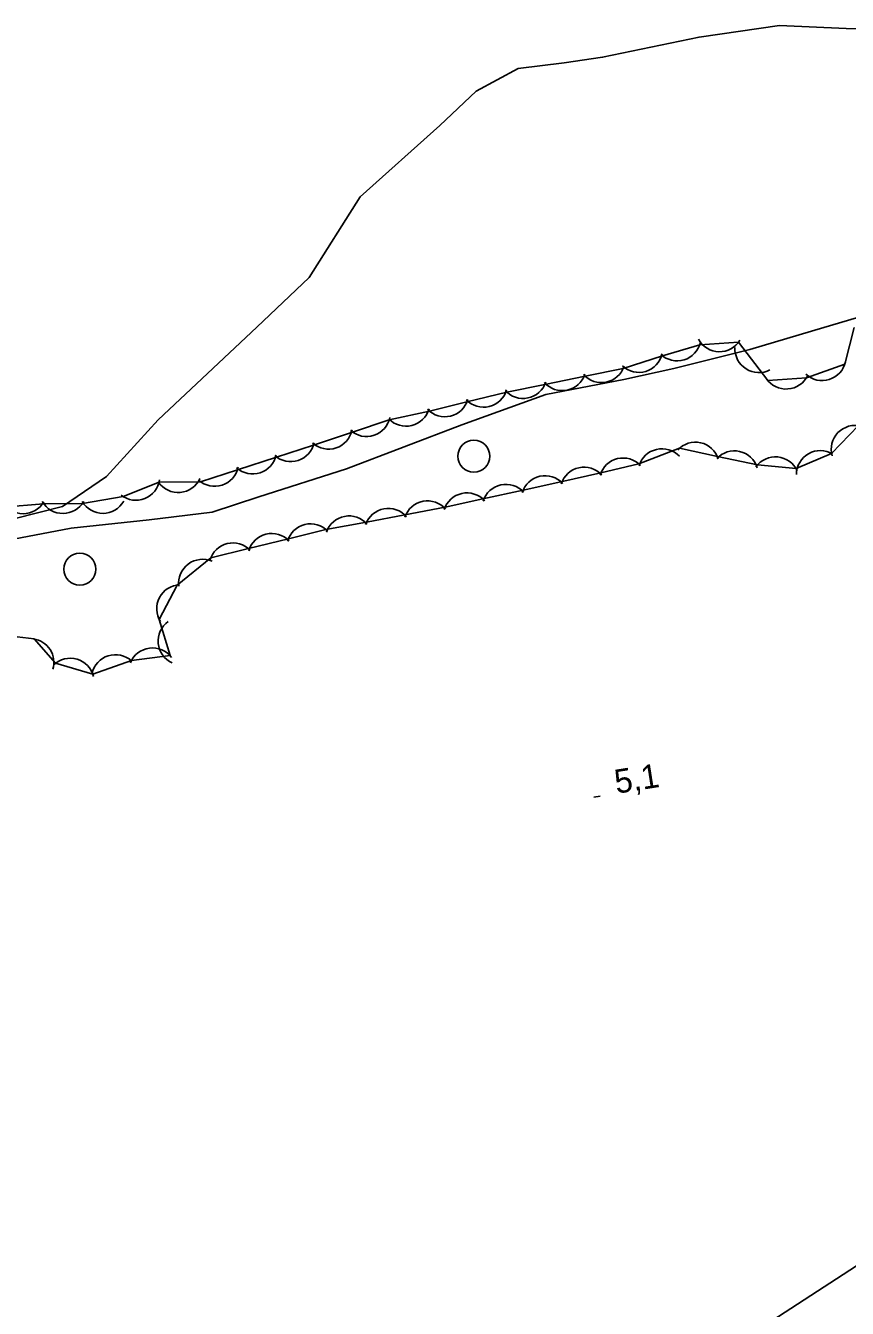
# Model space of a CAD drawing. Extents: x 643342 to 646936, y 5873857 to 5876103.
# Drawn here: x 645872.9 to 645975.7, y 5874482.7 to 5874643.3 of the extents above; entities that cross this region are included whole.
import ezdxf

# ---------------------------------------------------------------- set-up
doc = ezdxf.new("R2010")
doc.units = 0
for name, color, linetype in [('Niveau 2', 7, 'Continuous'), ('Niveau 22', 7, 'Continuous'), ('Niveau 3', 7, 'Continuous'), ('Niveau 36', 7, 'Continuous'), ('Niveau 44', 7, 'Continuous')]:
    doc.layers.add(name, color=color, linetype=linetype)

msp = doc.modelspace()

# ---------------------------------------------------------------- linework, layer by layer
at = {"layer": 'Niveau 2'}
for points in [[(645871.56, 5874581.59), (645877.48, 5874583.08), (645883, 5874586.83), (645889.43, 5874593.92), (645901.79, 5874605.55), (645908.34, 5874611.77), (645914.72, 5874621.85), (645924.7, 5874630.77), (645929.23, 5874635.09), (645934.51, 5874637.93), (645940.25, 5874638.64), (645945.06, 5874639.33), (645957.15, 5874641.85), (645967.22, 5874643.28), (645975.55, 5874642.94), (645986.22, 5874642.65), (645995.97, 5874640.55), (646000.53, 5874639.82), (646005.2, 5874639.1), (646009.09, 5874639.44)], [(646016.49, 5874611.52), (646013.92, 5874605.35), (646012.9, 5874594.13), (646011.4, 5874581.58), (646012.17, 5874562.39), (646016.99, 5874548.3), (646021.38, 5874533.82), (646019.64, 5874522.89), (646013.31, 5874516.79), (645996.93, 5874507.37), (645985.77, 5874493.86), (645965.44, 5874480.61), (645951.6, 5874475.95), (645935.64, 5874472.89), (645924.21, 5874472.05), (645910.99, 5874468.37), (645900.51, 5874464.07), (645889.73, 5874457.63), (645873.77, 5874454.33), (645865.8, 5874452.39)]]:
    msp.add_lwpolyline(points, dxfattribs=at)
at = {"layer": 'Niveau 22'}
msp.add_lwpolyline([(645870.46, 5874578.84), (645878.55, 5874580.37), (645888.31, 5874581.43), (645896.21, 5874582.36), (645902.03, 5874584.3), (645913.01, 5874587.8), (645927.47, 5874593.3), (645937.95, 5874597.11), (645947.75, 5874599), (645953.97, 5874600.38), (645963.51, 5874602.72), (645972.77, 5874605.5), (645984.33, 5874608.92), (645989.35, 5874610.69), (645994.29, 5874613.39), (645996.99, 5874614.76), (646000.56, 5874615.48), (646007.43, 5874617.5), (646011.73, 5874619.34), (646014.36, 5874621.22)], dxfattribs=at)
at = {"layer": 'Niveau 3'}
msp.add_line((645943.96, 5874546.72), (645944.75, 5874546.85), dxfattribs=at)
at = {"layer": 'Niveau 36'}
for centre in [(645928.95, 5874589.38), (645879.64, 5874575.24)]:
    msp.add_circle(centre, 2, dxfattribs=at)
at = {"layer": 'Niveau 44'}
for points in [[(645870.04, 5874583.02), (645875.11, 5874583.43), (645879.97, 5874583.46), (645885.05, 5874584.33), (645889.56, 5874586.12), (645894.76, 5874586.19), (645899.38, 5874587.69), (645904.27, 5874589.28), (645908.89, 5874590.78), (645913.77, 5874592.41), (645918.38, 5874593.94), (645923.39, 5874595.04), (645928.1, 5874596.2), (645933.1, 5874597.39), (645937.85, 5874598.36), (645942.9, 5874599.39), (645947.65, 5874600.36), (645952.58, 5874601.93), (645957.23, 5874603.33), (645962.09, 5874603.64), (645965.75, 5874598.86), (645970.59, 5874599.21), (645975.39, 5874600.9), (645976.54, 5874605.49)], [(645977.11, 5874593.21), (645973.72, 5874589.73), (645969.28, 5874587.83), (645964.45, 5874588.29), (645959.45, 5874589.33), (645954.71, 5874590.39), (645949.59, 5874588.44), (645944.87, 5874587.31), (645939.86, 5874586.18), (645935.12, 5874585.14), (645930.09, 5874584.03), (645925.35, 5874582.99), (645920.3, 5874582.04), (645915.53, 5874581.13), (645910.45, 5874580.21), (645905.74, 5874579.05), (645900.74, 5874577.82), (645896.03, 5874576.66), (645891.83, 5874573.26), (645889.58, 5874568.96), (645890.93, 5874564.45)], [(645890.93, 5874564.45), (645886.12, 5874563.81), (645881.28, 5874562.11), (645876.61, 5874563.47), (645873.93, 5874566.51), (645867.5, 5874567.28)]]:
    msp.add_lwpolyline(points, dxfattribs=at)
for centre, start, end in [((645954.4, 5874604.32), 226.7871, 346.7651), ((645954.4, 5874604.32), 226.7871, 346.7651), ((645954.4, 5874604.32), 226.7871, 346.7651), ((645959.7, 5874605.46), 208.7182, 328.6961), ((645959.7, 5874605.46), 208.7182, 328.6961), ((645959.7, 5874605.46), 208.7182, 328.6961), ((645964.63, 5874602.85), 177.6188, 297.5968), ((645964.63, 5874602.85), 177.6188, 297.5968), ((645964.63, 5874602.85), 177.6188, 297.5968), ((645949.61, 5874602.87), 226.7871, 346.7651), ((645949.61, 5874602.87), 226.7871, 346.7651), ((645949.61, 5874602.87), 226.7871, 346.7651), ((645972.54, 5874601.85), 227.556, 347.534), ((645972.54, 5874601.85), 227.556, 347.534), ((645972.54, 5874601.85), 227.556, 347.534), ((645940.02, 5874600.6), 221.5372, 341.5152), ((645940.02, 5874600.6), 221.5372, 341.5152), ((645940.02, 5874600.6), 221.5372, 341.5152), ((645944.92, 5874601.6), 221.5372, 341.5152), ((645944.92, 5874601.6), 221.5372, 341.5152), ((645944.92, 5874601.6), 221.5372, 341.5152), ((645968.04, 5874600.79), 214.1697, 334.1476), ((645968.04, 5874600.79), 214.1697, 334.1476), ((645968.04, 5874600.79), 214.1697, 334.1476), ((645935.12, 5874599.61), 221.5372, 341.5152), ((645935.12, 5874599.61), 221.5372, 341.5152), ((645935.12, 5874599.61), 221.5372, 341.5152), ((645925.33, 5874597.33), 223.7896, 343.7676), ((645925.33, 5874597.33), 223.7896, 343.7676), ((645925.33, 5874597.33), 223.7896, 343.7676), ((645930.18, 5874598.52), 223.7896, 343.7676), ((645930.18, 5874598.52), 223.7896, 343.7676), ((645930.18, 5874598.52), 223.7896, 343.7676), ((645920.47, 5874596.14), 223.7896, 343.7676), ((645920.47, 5874596.14), 223.7896, 343.7676), ((645920.47, 5874596.14), 223.7896, 343.7676), ((645915.52, 5874594.85), 228.4023, 348.3803), ((645915.52, 5874594.85), 228.4023, 348.3803), ((645915.52, 5874594.85), 228.4023, 348.3803), ((645976.68, 5874590.24), 75.7528, 195.7307), ((645976.68, 5874590.24), 75.7528, 195.7307), ((645976.68, 5874590.24), 75.7528, 195.7307), ((645910.77, 5874593.27), 228.4023, 348.3803), ((645910.77, 5874593.27), 228.4023, 348.3803), ((645910.77, 5874593.27), 228.4023, 348.3803), ((645906.04, 5874591.7), 227.9842, 347.9621), ((645906.04, 5874591.7), 227.9842, 347.9621), ((645906.04, 5874591.7), 227.9842, 347.9621), ((645952.51, 5874587.32), 43.4905, 163.4685), ((645952.51, 5874587.32), 43.4905, 163.4685), ((645952.51, 5874587.32), 43.4905, 163.4685), ((645956.69, 5874588.14), 17.3786, 137.3565), ((645956.69, 5874588.14), 17.3786, 137.3565), ((645956.69, 5874588.14), 17.3786, 137.3565), ((645961.57, 5874587.05), 17.3786, 137.3565), ((645961.57, 5874587.05), 17.3786, 137.3565), ((645961.57, 5874587.05), 17.3786, 137.3565), ((645972.33, 5874587.09), 59.6067, 179.5846), ((645972.33, 5874587.09), 59.6067, 179.5846), ((645972.33, 5874587.09), 59.6067, 179.5846), ((645901.28, 5874590.16), 227.9842, 347.9621), ((645901.28, 5874590.16), 227.9842, 347.9621), ((645901.28, 5874590.16), 227.9842, 347.9621), ((645947.64, 5874586.16), 43.4905, 163.4685), ((645947.64, 5874586.16), 43.4905, 163.4685), ((645947.64, 5874586.16), 43.4905, 163.4685), ((645966.7, 5874586.3), 24.5248, 144.5028), ((645966.7, 5874586.3), 24.5248, 144.5028), ((645966.7, 5874586.3), 24.5248, 144.5028), ((645891.95, 5874587.84), 215.1801, 335.158), ((645891.95, 5874587.84), 215.1801, 335.158), ((645891.95, 5874587.84), 215.1801, 335.158), ((645896.52, 5874588.62), 227.9842, 347.9621), ((645896.52, 5874588.62), 227.9842, 347.9621), ((645896.52, 5874588.62), 227.9842, 347.9621), ((645937.87, 5874583.94), 42.4299, 162.4078), ((645937.87, 5874583.94), 42.4299, 162.4078), ((645937.87, 5874583.94), 42.4299, 162.4078), ((645942.75, 5874585.01), 42.4299, 162.4078), ((645942.75, 5874585.01), 42.4299, 162.4078), ((645942.75, 5874585.01), 42.4299, 162.4078), ((645886.66, 5874586.87), 231.6301, 351.608), ((645886.66, 5874586.87), 231.6301, 351.608), ((645886.66, 5874586.87), 231.6301, 351.608), ((645932.98, 5874582.86), 42.4299, 162.4078), ((645932.98, 5874582.86), 42.4299, 162.4078), ((645932.98, 5874582.86), 42.4299, 162.4078), ((645872.53, 5874585.18), 210.314, 330.2919), ((645872.53, 5874585.18), 210.314, 330.2919), ((645872.53, 5874585.18), 210.314, 330.2919), ((645877.53, 5874585.21), 210.314, 330.2919), ((645877.53, 5874585.21), 210.314, 330.2919), ((645877.53, 5874585.21), 210.314, 330.2919), ((645882.53, 5874585.23), 210.314, 330.2919), ((645882.53, 5874585.23), 210.314, 330.2919), ((645882.53, 5874585.23), 210.314, 330.2919), ((645923.16, 5874580.79), 40.8773, 160.8552), ((645923.16, 5874580.79), 40.8773, 160.8552), ((645923.16, 5874580.79), 40.8773, 160.8552), ((645928.1, 5874581.79), 42.4299, 162.4078), ((645928.1, 5874581.79), 42.4299, 162.4078), ((645928.1, 5874581.79), 42.4299, 162.4078), ((645913.34, 5874578.91), 40.8773, 160.8552), ((645913.34, 5874578.91), 40.8773, 160.8552), ((645913.34, 5874578.91), 40.8773, 160.8552), ((645918.25, 5874579.85), 40.8773, 160.8552), ((645918.25, 5874579.85), 40.8773, 160.8552), ((645918.25, 5874579.85), 40.8773, 160.8552), ((645908.52, 5874577.92), 43.8256, 163.8036), ((645908.52, 5874577.92), 43.8256, 163.8036), ((645908.52, 5874577.92), 43.8256, 163.8036), ((645898.81, 5874575.53), 43.8256, 163.8036), ((645898.81, 5874575.53), 43.8256, 163.8036), ((645898.81, 5874575.53), 43.8256, 163.8036), ((645903.66, 5874576.72), 43.8256, 163.8036), ((645903.66, 5874576.72), 43.8256, 163.8036), ((645903.66, 5874576.72), 43.8256, 163.8036), ((645895.01, 5874573.48), 66.6509, 186.6288), ((645895.01, 5874573.48), 66.6509, 186.6288), ((645895.01, 5874573.48), 66.6509, 186.6288), ((645892.26, 5874570.29), 92.3458, 212.3238), ((645892.26, 5874570.29), 92.3458, 212.3238), ((645892.26, 5874570.29), 92.3458, 212.3238), ((645892.44, 5874566.25), 125.5359, 245.5139), ((645892.44, 5874566.25), 125.5359, 245.5139), ((645892.44, 5874566.25), 125.5359, 245.5139), ((645873.39, 5874563.56), 343.5477, 81.4722), ((645873.39, 5874563.56), 343.5477, 81.4722), ((645873.39, 5874563.56), 343.5477, 81.4722), ((645878.45, 5874561.1), 13.7759, 133.7539), ((645878.45, 5874561.1), 13.7759, 133.7539), ((645878.45, 5874561.1), 13.7759, 133.7539), ((645884.1, 5874561.54), 47.5368, 167.5147), ((645884.1, 5874561.54), 47.5368, 167.5147), ((645884.1, 5874561.54), 47.5368, 167.5147), ((645888.75, 5874562.38), 37.5571, 157.5351), ((645888.75, 5874562.38), 37.5571, 157.5351), ((645888.75, 5874562.38), 37.5571, 157.5351)]:
    msp.add_arc(centre, 3, start, end, dxfattribs=at)

# ---------------------------------------------------------------- texts
at = {"layer": 'Niveau 3'}
msp.add_text('5,1  ', height=3, rotation=8.941, dxfattribs=at).set_placement((645946.81, 5874547.13))

doc.saveas('drawing.dxf')
